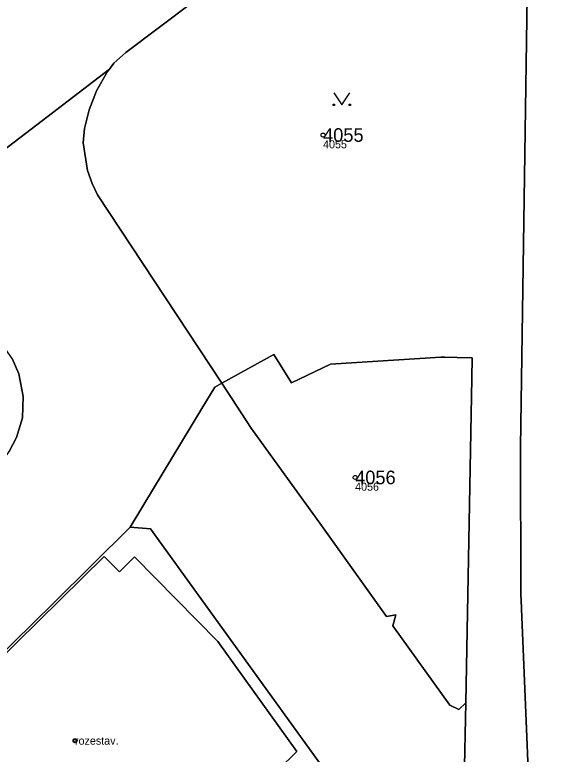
# Model space of a CAD drawing. Extents: x -690132 to -685994, y -975441 to -972444.
# Drawn here: x -688442.8 to -688375, y -974305.2 to -974212.9 of the extents above; entities that cross this region are included whole.
import ezdxf

# ---------------------------------------------------------------- set-up
doc = ezdxf.new("R2010")
doc.units = 0
for name, color, linetype in [('Definiční body', 7, 'Continuous'), ('Hranice parcel', 7, 'Continuous'), ('Parcelní čísla', 7, 'Continuous'), ('Polygon budovy', 7, 'Continuous'), ('Polygon parcely', 7, 'Continuous'), ('Značky budov', 7, 'Continuous'), ('Značky kultur', 7, 'Continuous')]:
    doc.layers.add(name, color=color, linetype=linetype)

msp = doc.modelspace()

# ---------------------------------------------------------------- linework, layer by layer
at = {"layer": 'Definiční body'}
for centre in [(-688404.34, -974227.95), (-688400.34, -974270.68), (-688435.29, -974303.53)]:
    msp.add_circle(centre, 0.25, dxfattribs=at)
at = {"layer": 'Hranice parcel'}
for points in [[(-688378.61, -974180.12), (-688385.5, -974185.33), (-688385.91, -974185.22), (-688390.1, -974188.4), (-688388.33, -974190.71), (-688394.41, -974195.31), (-688396.16, -974192.93), (-688428.94, -974217.66), (-688430.43, -974218.97), (-688430.98, -974219.71)], [(-688378.12, -974322.1), (-688379.57, -974287.09), (-688379.62, -974285.97), (-688379.65, -974285.31), (-688379.71, -974266.87), (-688378.51, -974185.27), (-688378.61, -974180.12)], [(-688466.47, -974246.86), (-688459.21, -974241.31), (-688437.41, -974224.62), (-688430.98, -974219.71)], [(-688430.98, -974219.71), (-688431.22, -974220.02), (-688432.6, -974222.44), (-688433.51, -974224.82), (-688434.12, -974227.13), (-688434.26, -974228.92), (-688433.74, -974232.39), (-688433.16, -974234.01), (-688432.49, -974235.4), (-688416.99, -974258.93)], [(-688451.72, -974278.64), (-688450.09, -974276.98), (-688443.52, -974267.44), (-688442.58, -974265.68), (-688441.86, -974263.26), (-688441.76, -974260.57), (-688442.3, -974257.73), (-688443.13, -974255.83), (-688446.63, -974250.94), (-688448.06, -974249.39), (-688450.14, -974247.76), (-688452.91, -974246.38), (-688455.94, -974245.37), (-688457.97, -974245.1), (-688460.46, -974245.27), (-688463.89, -974245.95), (-688466.47, -974246.86)], [(-688416.99, -974258.93), (-688410.47, -974255.34), (-688408.28, -974258.86), (-688403.4, -974256.56), (-688389.64, -974255.68), (-688389.16, -974255.69), (-688387.59, -974255.73), (-688385.73, -974255.77), (-688385.78, -974258.28), (-688386.54, -974298.79)], [(-688428.41, -974276.89), (-688426.82, -974274.26), (-688419.47, -974262.07), (-688417.86, -974259.41), (-688416.99, -974258.93)], [(-688416.99, -974258.93), (-688413.32, -974264.51), (-688408.78, -974270.82), (-688404.76, -974276.4), (-688396.44, -974288.05), (-688395.26, -974287.81), (-688395.63, -974289.18), (-688388.52, -974299.11), (-688387.42, -974299.64), (-688386.54, -974298.79)], [(-688464.54, -974312.64), (-688459.39, -974307.52), (-688457.38, -974305.51), (-688452.79, -974300.94), (-688450.61, -974298.78), (-688437.92, -974286.34), (-688428.41, -974276.89)], [(-688428.41, -974276.89), (-688425.86, -974277.08), (-688404.45, -974306.74)], [(-688432.4, -974330.34), (-688430.75, -974328.71), (-688431.43, -974328.01), (-688414.82, -974311.68), (-688414.67, -974311.83), (-688407.61, -974304.86), (-688417.45, -974291.16), (-688427.85, -974280.59), (-688429.76, -974282.47), (-688431.64, -974280.56), (-688464.41, -974312.78)], [(-688386.54, -974298.79), (-688386.73, -974308.71), (-688383.42, -974313.36), (-688381.54, -974316.7), (-688379.7, -974319.59), (-688378.12, -974322.1)]]:
    msp.add_lwpolyline(points, dxfattribs=at)
at = {"layer": 'Polygon budovy'}
msp.add_lwpolyline([(-688474.04, -974322.25), (-688447.91, -974348.83), (-688442.3, -974343.32), (-688443.93, -974341.67), (-688432.4, -974330.34), (-688430.75, -974328.71), (-688431.43, -974328.01), (-688414.82, -974311.68), (-688414.67, -974311.83), (-688407.61, -974304.86), (-688417.45, -974291.16), (-688427.85, -974280.59), (-688429.76, -974282.47), (-688431.64, -974280.56), (-688464.41, -974312.78)], close=True, dxfattribs=at)
at = {"layer": 'Polygon parcely'}
for points in [[(-688378.12, -974322.1), (-688379.57, -974287.09), (-688379.62, -974285.97), (-688379.65, -974285.31), (-688379.71, -974266.87), (-688378.51, -974185.27)], [(-688378.51, -974185.27), (-688379.71, -974266.87), (-688379.65, -974285.31), (-688379.62, -974285.97), (-688379.57, -974287.09), (-688378.12, -974322.1), (-688376.48, -974361.74), (-688376.38, -974364.14), (-688375.7, -974379.99), (-688375.64, -974380.88), (-688375.8, -974383.75), (-688375, -974383.8), (-688375.62, -974402.01)], [(-688573.89, -974340.32), (-688540.89, -974309.29), (-688540.02, -974308.45), (-688538.47, -974306.94), (-688538.14, -974306.62), (-688515.58, -974285.33), (-688511.71, -974281.67), (-688511.6, -974281.78), (-688500.91, -974271.67), (-688500, -974270.81), (-688500.11, -974270.7), (-688496.24, -974267.04), (-688492.51, -974263.6), (-688490.72, -974265.42), (-688488.52, -974263.56), (-688471.32, -974250.56), (-688466.47, -974246.86), (-688459.21, -974241.31), (-688437.41, -974224.62), (-688430.98, -974219.71), (-688430.43, -974218.97), (-688428.94, -974217.66), (-688396.16, -974192.93)], [(-688396.16, -974192.93), (-688428.94, -974217.66), (-688430.43, -974218.97), (-688430.98, -974219.71), (-688431.22, -974220.02), (-688432.6, -974222.44), (-688433.51, -974224.82), (-688434.12, -974227.13), (-688434.26, -974228.92), (-688433.74, -974232.39), (-688433.16, -974234.01), (-688432.49, -974235.4), (-688416.99, -974258.93), (-688410.47, -974255.34), (-688408.28, -974258.86), (-688403.4, -974256.56), (-688389.64, -974255.68), (-688389.16, -974255.69), (-688387.59, -974255.73), (-688385.73, -974255.77), (-688385.78, -974258.28), (-688386.54, -974298.79), (-688386.73, -974308.71)], [(-688450.61, -974298.78), (-688437.92, -974286.34), (-688428.41, -974276.89), (-688426.82, -974274.26), (-688419.47, -974262.07), (-688417.86, -974259.41), (-688416.99, -974258.93), (-688432.49, -974235.4), (-688433.16, -974234.01), (-688433.74, -974232.39), (-688434.26, -974228.92), (-688434.12, -974227.13), (-688433.51, -974224.82), (-688432.6, -974222.44), (-688431.22, -974220.02), (-688430.98, -974219.71), (-688437.41, -974224.62), (-688459.21, -974241.31)], [(-688443.13, -974255.83), (-688442.3, -974257.73), (-688441.76, -974260.57), (-688441.86, -974263.26), (-688442.58, -974265.68), (-688443.52, -974267.44)], [(-688386.73, -974308.71), (-688386.54, -974298.79), (-688387.42, -974299.64), (-688388.52, -974299.11), (-688395.63, -974289.18), (-688395.26, -974287.81), (-688396.44, -974288.05), (-688404.76, -974276.4), (-688408.78, -974270.82), (-688413.32, -974264.51), (-688416.99, -974258.93), (-688417.86, -974259.41), (-688419.47, -974262.07), (-688426.82, -974274.26), (-688428.41, -974276.89), (-688425.86, -974277.08), (-688404.45, -974306.74)], [(-688464.41, -974312.78), (-688431.64, -974280.56), (-688429.76, -974282.47), (-688427.85, -974280.59), (-688417.45, -974291.16), (-688407.61, -974304.86), (-688414.67, -974311.83), (-688414.82, -974311.68), (-688431.43, -974328.01), (-688430.75, -974328.71), (-688432.4, -974330.34), (-688430.39, -974332.37), (-688424.77, -974326.81), (-688420.11, -974322.26), (-688417.99, -974320.15), (-688417.31, -974319.48), (-688417.95, -974318.6), (-688412.37, -974314.58), (-688404.45, -974306.74), (-688425.86, -974277.08), (-688428.41, -974276.89), (-688437.92, -974286.34), (-688450.61, -974298.78)]]:
    msp.add_lwpolyline(points, dxfattribs=at)
for points in [[(-688450.09, -974276.98), (-688443.52, -974267.44), (-688442.58, -974265.68), (-688441.86, -974263.26), (-688441.76, -974260.57), (-688442.3, -974257.73), (-688443.13, -974255.83), (-688446.63, -974250.94), (-688448.06, -974249.39), (-688450.14, -974247.76), (-688452.91, -974246.38), (-688455.94, -974245.37), (-688457.97, -974245.1), (-688460.46, -974245.27), (-688463.89, -974245.95), (-688466.47, -974246.86), (-688471.32, -974250.56), (-688450.74, -974272.57), (-688452.69, -974277.61), (-688451.72, -974278.64)], [(-688408.78, -974270.82), (-688404.76, -974276.4), (-688396.44, -974288.05), (-688395.26, -974287.81), (-688395.63, -974289.18), (-688388.52, -974299.11), (-688387.42, -974299.64), (-688386.54, -974298.79), (-688385.78, -974258.28), (-688385.73, -974255.77), (-688387.59, -974255.73), (-688389.16, -974255.69), (-688389.64, -974255.68), (-688403.4, -974256.56), (-688408.28, -974258.86), (-688410.47, -974255.34), (-688416.99, -974258.93), (-688413.32, -974264.51)], [(-688414.67, -974311.83), (-688407.61, -974304.86), (-688417.45, -974291.16), (-688427.85, -974280.59), (-688429.76, -974282.47), (-688431.64, -974280.56), (-688464.41, -974312.78), (-688446.53, -974330.88), (-688439.13, -974323.55), (-688432.4, -974330.34), (-688430.75, -974328.71), (-688431.43, -974328.01), (-688414.82, -974311.68)]]:
    msp.add_lwpolyline(points, close=True, dxfattribs=at)
at = {"layer": 'Značky budov'}
msp.add_circle((-688435.297, -974303.529), 0.175, dxfattribs=at)
at = {"layer": 'Značky kultur'}
msp.add_lwpolyline([(-688403, -974222.679), (-688402, -974224.18), (-688401, -974222.679)], dxfattribs=at)
for centre in [(-688403, -974224.179), (-688401, -974224.179)]:
    msp.add_circle(centre, 0.1, dxfattribs=at)

# ---------------------------------------------------------------- texts
at = {"layer": 'Definiční body'}
for s, p in [('4055', (-688404.34, -974229.606)), ('4056', (-688400.34, -974272.336)), ('rozestav.', (-688435.29, -974304.03))]:
    msp.add_text(s, height=1, dxfattribs=at).set_placement(p)
at = {"layer": 'Parcelní čísla'}
for s, p in [('4055', (-688404.34, -974228.8)), ('4056', (-688400.34, -974271.53))]:
    msp.add_text(s, height=1.7, dxfattribs=at).set_placement(p)

doc.saveas('drawing.dxf')
